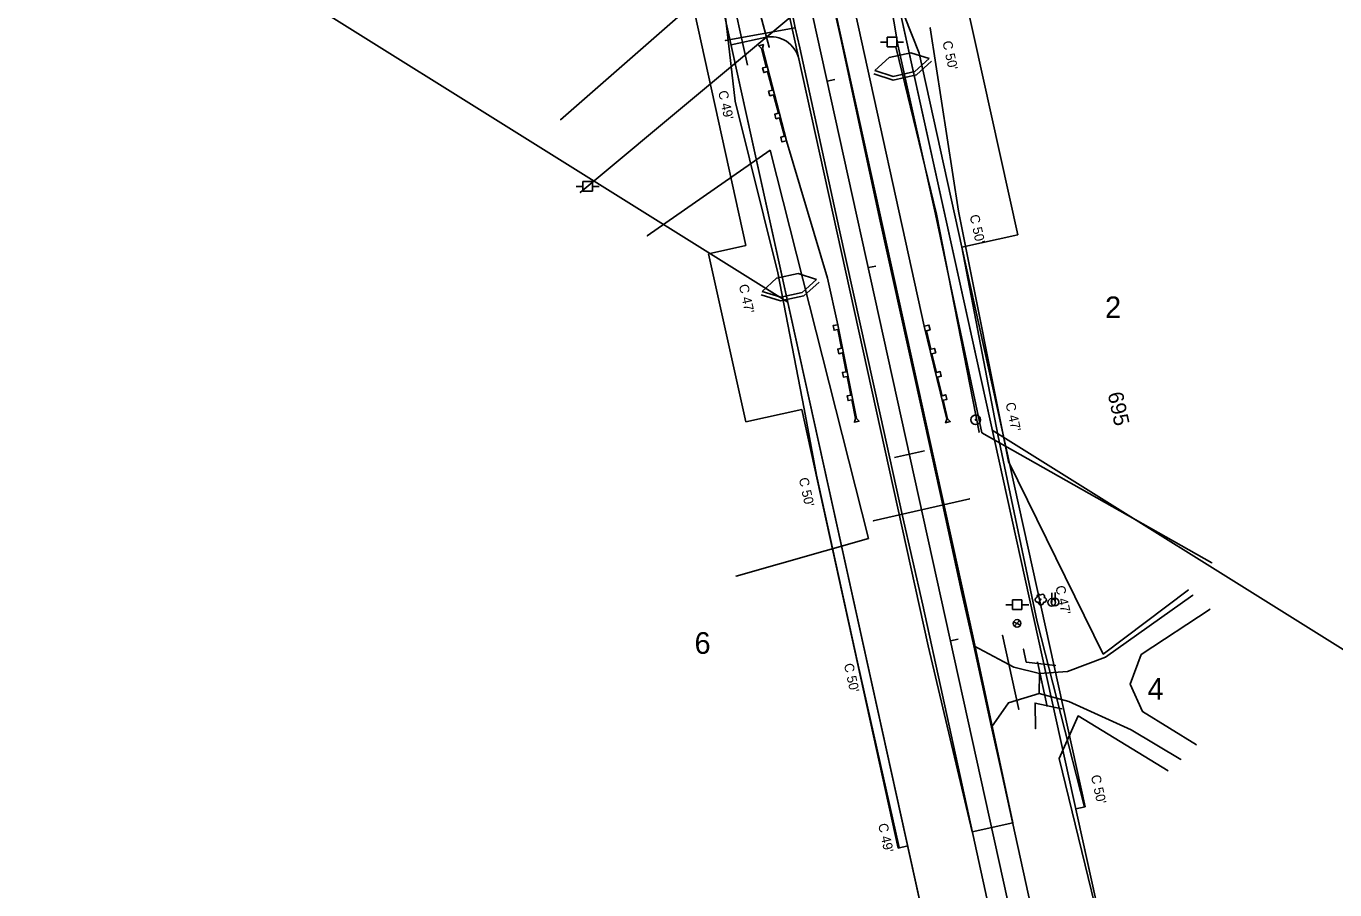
# Model space of a CAD drawing. Extents: x 2519952 to 2531965, y 848341 to 887632.
# Drawn here: x 2524001 to 2524685, y 855939 to 856391 of the extents above; entities that cross this region are included whole.
import ezdxf

# ---------------------------------------------------------------- set-up
doc = ezdxf.new("R2010")
doc.units = 0
for name, color, linetype in [('RD_EX_DR_Pipe', 7, 'Continuous'), ('RD_EX_Driveway', 7, 'Continuous'), ('RD_EX_DV_Prop', 7, 'Continuous'), ('RD_EX_DV_PropPin', 7, 'Continuous'), ('RD_EX_DV_TX_Prop', 7, 'Continuous'), ('RD_EX_Fence_Other', 7, 'Continuous'), ('RD_EX_Road', 7, 'Continuous'), ('RD_EX_RW', 7, 'Continuous'), ('RD_EX_UT', 7, 'Continuous'), ('RD_EX_VEG', 7, 'Continuous'), ('RD_HC_Cl', 7, 'Continuous'), ('RD_HC_Data_Tic', 7, 'Continuous'), ('RD_HC_TX_Sta50', 7, 'Continuous'), ('RD_PD_CstnLmt', 7, 'Continuous'), ('RD_PD_DR_ErosCtrl', 7, 'Continuous'), ('RD_PD_DR_Pipe', 7, 'Continuous'), ('RD_PD_Driveway', 7, 'Continuous'), ('RD_PD_Final_TrvlWay', 7, 'Continuous'), ('RD_PD_GR', 7, 'Continuous'), ('RD_PD_RW', 7, 'Continuous'), ('RD_PD_TX_CstnLmt', 7, 'Continuous'), ('RD_SMD_Locator', 7, 'Continuous')]:
    doc.layers.add(name, color=color, linetype=linetype)

# ---------------------------------------------------------------- blocks, each defined once
blk = doc.blocks.new('TYPET1')
at = {"layer": 'RD_PD_GR'}
blk.add_lwpolyline([(49.99, 1), (0, 0), (-0.05, 2.5), (2.45, 2.55), (2.49, 0.54), (12.49, 0.74), (12.45, 2.75), (14.95, 2.8), (14.99, 0.79), (24.99, 0.99), (24.95, 3), (27.44, 3.05), (27.48, 1.04), (37.48, 1.24), (37.44, 3.25), (39.94, 3.3), (39.98, 1.29), (49.98, 1.49), (51.69, 2.53), (51.74, 0.03)], close=True, dxfattribs=at)

msp = doc.modelspace()

# ---------------------------------------------------------------- linework, layer by layer
at = {"layer": 'RD_EX_DR_Pipe'}
for p, q in [((2524389.5, 856379.98), (2524384.42, 856398.76)), ((2524494.32, 856143.67), (2524443.84, 856132.05)), ((2524519.94, 856033.4), (2524511.48, 856072.2))]:
    msp.add_line(p, q, dxfattribs=at)
at = {"layer": 'RD_EX_Driveway'}
msp.add_line((2524403, 856390.11), (2524366.48, 856383.39), dxfattribs=at)
for points in [[(2524611.03, 856093.11), (2524565.4, 856060.65), (2524545.47, 856053.25), (2524530.84, 856052.18)], [(2524612.86, 856014.87), (2524584.68, 856032.28), (2524578.24, 856046.6), (2524584.04, 856062.1), (2524620.01, 856085.78)], [(2524505.68, 856024.14), (2524514.55, 856036.79), (2524530.6, 856041.72), (2524530.84, 856052.18), (2524517.39, 856055.54), (2524496.44, 856066.58)], [(2524604.8, 856007.24), (2524578.75, 856022.64), (2524546.19, 856037.49), (2524530.6, 856041.72)]]:
    msp.add_lwpolyline(points, dxfattribs=at)
at = {"layer": 'RD_EX_DV_Prop'}
for p, q in [((2524000.86, 856495.8), (2524399.2, 856246.47)), ((2524452.98, 856420.76), (2524614.26, 855688.31)), ((2524526.37, 855668.95), (2524365.08, 856401.4)), ((2524506.09, 856179.56), (2525126.38, 855791.3))]:
    msp.add_line(p, q, dxfattribs=at)
at = {"layer": 'RD_EX_DV_PropPin'}
for radius in [2.5, 0.25]:
    msp.add_circle((2524497.43, 856184.98), radius, dxfattribs=at)
at = {"layer": 'RD_EX_Fence_Other'}
msp.add_lwpolyline([(2524621.01, 856110.11), (2524500.71, 856178.15), (2524476.49, 856292.55), (2524456.67, 856381.23), (2524442.29, 856467.11), (2524479.44, 856498.94)], dxfattribs=at)
at = {"layer": 'RD_EX_Road'}
for p, q in [((2524426.91, 856384.56), (2524382.02, 856586.06)), ((2524403, 856390.11), (2524401.21, 856398.9)), ((2524405.38, 856379.55), (2524403, 856390.11)), ((2524426.1, 856284.93), (2524405.38, 856379.55)), ((2524447.41, 856288.87), (2524426.91, 856384.56)), ((2524447.72, 856187.02), (2524426.1, 856284.93)), ((2524468.76, 856192.64), (2524447.41, 856288.87)), ((2524459, 856135.33), (2524447.72, 856187.02)), ((2524480.23, 856140.28), (2524468.76, 856192.64)), ((2524490.08, 856095.11), (2524480.23, 856140.28)), ((2524469.8, 856087.91), (2524459, 856135.33)), ((2524496.44, 856066.58), (2524490.08, 856095.11)), ((2524490.31, 855993.66), (2524469.8, 856087.91)), ((2524505.68, 856024.14), (2524496.44, 856066.58)), ((2524511.16, 855999.87), (2524505.68, 856024.14)), ((2524533.79, 855896.27), (2524511.16, 855999.87)), ((2524512.85, 855891), (2524490.31, 855993.66))]:
    msp.add_line(p, q, dxfattribs=at)
at = {"layer": 'RD_EX_RW'}
for points in [[(2524445.65, 856419.14), (2524452.98, 856420.76), (2524614.26, 855688.31), (2524606.94, 855686.69)], [(2524372.41, 856403.02), (2524365.08, 856401.4), (2524526.37, 855668.95), (2524533.69, 855670.56)]]:
    msp.add_lwpolyline(points, dxfattribs=at)
at = {"layer": 'RD_EX_UT'}
for p, q in [((2524604.06, 856565.85), (2524290.63, 856303.9)), ((2524447.69, 856382.67), (2524451.16, 856382.67)), ((2524456.12, 856385.23), (2524451.12, 856385.23)), ((2524451.12, 856385.23), (2524451.12, 856380.23)), ((2524451.12, 856380.23), (2524456.12, 856380.23)), ((2524456.05, 856382.67), (2524459.69, 856382.67)), ((2524456.12, 856380.23), (2524456.12, 856385.23)), ((2524288.52, 856307.06), (2524291.99, 856307.06)), ((2524296.96, 856309.62), (2524291.96, 856309.62)), ((2524291.96, 856309.62), (2524291.96, 856304.62)), ((2524291.96, 856304.62), (2524296.96, 856304.62)), ((2524296.88, 856307.06), (2524300.52, 856307.06)), ((2524296.96, 856304.62), (2524296.96, 856309.62)), ((2524537.2, 856089.37), (2524537.2, 856094.37)), ((2524538.91, 856089.55), (2524538.91, 856094.55)), ((2524513.21, 856088.1), (2524516.68, 856088.1)), ((2524521.64, 856090.66), (2524516.64, 856090.66)), ((2524516.64, 856090.66), (2524516.64, 856085.66)), ((2524516.64, 856085.66), (2524521.64, 856085.66)), ((2524521.57, 856088.1), (2524525.21, 856088.1)), ((2524521.64, 856085.66), (2524521.64, 856090.66)), ((2524517.24, 856079.26), (2524520.87, 856077.54)), ((2524517.72, 856076.96), (2524520.38, 856079.86))]:
    msp.add_line(p, q, dxfattribs=at)
for centre in [(2524537.2, 856089.37), (2524538.91, 856089.55), (2524519.07, 856078.42)]:
    msp.add_circle(centre, 2, dxfattribs=at)
at = {"layer": 'RD_EX_VEG'}
for points in [[(2524280.31, 856341.99), (2524372.33, 856422.74), (2524324.66, 856676.58), (2524252.03, 856970.65), (2524249.14, 857000.39)], [(2524608.7, 856095.9), (2524564.13, 856062.34), (2524514.63, 856163.07), (2524488.37, 856294.19), (2524473.69, 856390.1)], [(2524499.23, 856178.48), (2524476.98, 856292.62), (2524455.76, 856379.46)], [(2524372.09, 856103.2), (2524441.33, 856122.84), (2524389.94, 856326.05), (2524325.67, 856281.21)], [(2524539.18, 856056.3), (2524523.91, 856058.14), (2524522.48, 856064.96)], [(2524528.76, 856023.28), (2524528.48, 856036.71), (2524542.53, 856033.69)], [(2524667.01, 855759.85), (2524612.86, 855704.45), (2524590.12, 855806.52), (2524541.15, 856007.78), (2524550.97, 856030.02), (2524598.06, 856001.27)]]:
    msp.add_lwpolyline(points, dxfattribs=at)
msp.add_circle((2524531.35, 856090.95), 0.25, dxfattribs=at)
for centre, radius, start, end in [((2524529.79, 856090.8), 1.26, 96.45179, 294.73401), ((2524530.63, 856092.5), 1.08, 34.97629, 204.75602), ((2524532.4, 856092.66), 0.995, 308.76261, 152.04674), ((2524533.19, 856090.68), 1.22, 256.56668, 98.10463), ((2524531.6, 856089.36), 1.32, 166.88266, 5.75893)]:
    msp.add_arc(centre, radius, start, end, dxfattribs=at)
at = {"layer": 'RD_HC_Cl'}
msp.add_line((2524121.25, 857717.97), (2524677.84, 855190.33), dxfattribs=at)
at = {"layer": 'RD_HC_Data_Tic'}
for p, q in [((2524419.78, 856362.25), (2524423.69, 856363.11)), ((2524441.29, 856264.59), (2524445.19, 856265.45)), ((2524462.79, 856166.93), (2524454.98, 856165.21)), ((2524462.79, 856166.93), (2524470.6, 856168.65)), ((2524484.3, 856069.27), (2524488.2, 856070.13)), ((2524505.8, 855971.61), (2524509.71, 855972.47))]:
    msp.add_line(p, q, dxfattribs=at)
at = {"layer": 'RD_PD_CstnLmt'}
for p, q in [((2524432.13, 856467.36), (2524467.82, 856376.88)), ((2524360.21, 856451.53), (2524371.62, 856351.64)), ((2524467.82, 856376.88), (2524490.18, 856275.35)), ((2524371.62, 856351.64), (2524393.98, 856261.9)), ((2524490.18, 856275.35), (2524508.94, 856177.09)), ((2524407.71, 856190.64), (2524393.98, 856261.9)), ((2524407.71, 856190.64), (2524414.15, 856155.95)), ((2524508.94, 856177.09), (2524529.56, 856079.23)), ((2524414.15, 856155.95), (2524435.62, 856058.09)), ((2524529.56, 856079.23), (2524554.35, 855982.3)), ((2524435.62, 856058.09), (2524457.42, 855961.05))]:
    msp.add_line(p, q, dxfattribs=at)
at = {"layer": 'RD_PD_DR_ErosCtrl'}
for p, q in [((2524444.69, 856367.73), (2524452.16, 856374.58)), ((2524452.16, 856374.58), (2524463.46, 856377.07)), ((2524463.46, 856377.07), (2524473.13, 856374.02)), ((2524473.13, 856374.02), (2524465.65, 856367.18)), ((2524466.54, 856365.45), (2524474.39, 856372.64)), ((2524444.12, 856365.94), (2524454.27, 856362.74)), ((2524454.35, 856364.68), (2524444.69, 856367.73)), ((2524454.27, 856362.74), (2524466.54, 856365.45)), ((2524465.65, 856367.18), (2524454.35, 856364.68)), ((2524385.79, 856252.19), (2524393.27, 856259.03)), ((2524393.27, 856259.03), (2524404.57, 856261.52)), ((2524404.57, 856261.52), (2524414.23, 856258.45)), ((2524414.23, 856258.45), (2524406.75, 856251.61)), ((2524407.64, 856249.89), (2524415.5, 856257.07)), ((2524385.22, 856250.4), (2524395.37, 856247.19)), ((2524395.45, 856249.13), (2524385.79, 856252.19)), ((2524395.37, 856247.19), (2524407.64, 856249.89)), ((2524406.75, 856251.61), (2524395.45, 856249.13))]:
    msp.add_line(p, q, dxfattribs=at)
at = {"layer": 'RD_PD_DR_Pipe'}
for p, q in [((2524378.13, 856370.54), (2524370.39, 856405.7)), ((2524534.86, 856034.84), (2524529.69, 856058.28))]:
    msp.add_line(p, q, dxfattribs=at)
at = {"layer": 'RD_PD_Driveway'}
msp.add_line((2524387.11, 856385.06), (2524369.53, 856381.19), dxfattribs=at)
msp.add_arc((2524390.34, 856370.41), 15, 12.41848, 102.41848, dxfattribs=at)
at = {"layer": 'RD_PD_Final_TrvlWay'}
for p, q in [((2524221.83, 857317.02), (2524496.02, 856071.85)), ((2524198.39, 857311.86), (2524472.58, 856066.69)), ((2524496.02, 856071.85), (2524516.8, 855974.03)), ((2524472.58, 856066.69), (2524495.65, 855969.37)), ((2524516.8, 855974.03), (2524495.65, 855969.37))]:
    msp.add_line(p, q, dxfattribs=at)
at = {"layer": 'RD_PD_GR'}
for p, q in [((2524311.97, 856954.16), (2524470.57, 856233.92)), ((2524419.96, 856259.14), (2524398.55, 856331.03)), ((2524425.34, 856234.73), (2524419.96, 856259.14))]:
    msp.add_line(p, q, dxfattribs=at)
at = {"layer": 'RD_PD_RW'}
for p, q in [((2524242.91, 856886.48), (2524377.31, 856276.1)), ((2524487.16, 856428.28), (2524519.41, 856281.79)), ((2524357.78, 856271.8), (2524377.14, 856183.9)), ((2524554.63, 855982.36), (2524549.75, 855981.28)), ((2524456.97, 855960.85), (2524461.86, 855961.93))]:
    msp.add_line(p, q, dxfattribs=at)
for points in [[(2524377.31, 856276.1), (2524357.78, 856271.8)], [(2524519.41, 856281.79), (2524490.12, 856275.34)], [(2524490.12, 856275.34), (2524554.63, 855982.36)], [(2524406.44, 856190.36), (2524377.14, 856183.9)], [(2524406.44, 856190.36), (2524456.97, 855960.85)]]:
    msp.add_lwpolyline(points, dxfattribs=at)
at = {"layer": 'RD_SMD_Locator'}
for centre in [(2524403, 856390.11), (2524403, 856390.11), (2524473.69, 856390.1), (2524366.48, 856383.39), (2524389.5, 856379.98), (2524405.38, 856379.55), (2524426.91, 856384.56), (2524455.76, 856379.46), (2524456.67, 856381.23), (2524280.31, 856341.99), (2524389.94, 856326.05), (2524290.63, 856303.9), (2524476.49, 856292.55), (2524476.98, 856292.62), (2524488.37, 856294.19), (2524426.1, 856284.93), (2524447.41, 856288.87), (2524325.67, 856281.21), (2524447.72, 856187.02), (2524468.76, 856192.64), (2524499.23, 856178.48), (2524500.71, 856178.15), (2524514.63, 856163.07), (2524480.23, 856140.28), (2524494.32, 856143.67), (2524459, 856135.33), (2524443.84, 856132.05), (2524441.33, 856122.84), (2524621.01, 856110.11), (2524372.09, 856103.2), (2524490.08, 856095.11), (2524608.7, 856095.9), (2524611.03, 856093.11), (2524469.8, 856087.91), (2524620.01, 856085.78), (2524511.48, 856072.2), (2524496.44, 856066.58), (2524496.44, 856066.58), (2524522.48, 856064.96), (2524523.91, 856058.14), (2524564.13, 856062.34), (2524565.4, 856060.65), (2524584.04, 856062.1), (2524517.39, 856055.54), (2524530.84, 856052.18), (2524530.84, 856052.18), (2524539.18, 856056.3), (2524545.47, 856053.25), (2524578.24, 856046.6), (2524514.55, 856036.79), (2524528.48, 856036.71), (2524530.6, 856041.72), (2524530.6, 856041.72), (2524546.19, 856037.49), (2524519.94, 856033.4), (2524542.53, 856033.69), (2524550.97, 856030.02), (2524584.68, 856032.28), (2524505.68, 856024.14), (2524505.68, 856024.14), (2524528.76, 856023.28), (2524578.75, 856022.64), (2524612.86, 856014.87), (2524541.15, 856007.78), (2524604.8, 856007.24), (2524511.16, 855999.87), (2524598.06, 856001.27), (2524490.31, 855993.66)]:
    msp.add_circle(centre, 0.001, dxfattribs=at)

# ---------------------------------------------------------------- block references
at = {"layer": 'RD_PD_GR'}
for p, rotation in [((2524398.55, 856331.03), 103.56313888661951), ((2524470.57, 856233.92), -77.58147915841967)]:
    msp.add_blockref('TYPET1', p, dxfattribs=dict(at, rotation=rotation))
at = {"layer": 'RD_PD_GR', "yscale": -1.0000000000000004, "rotation": -77.58154352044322}
msp.add_blockref('TYPET1', (2524425.34, 856234.73), dxfattribs=at)

# ---------------------------------------------------------------- texts
at = {"layer": 'RD_EX_DV_TX_Prop'}
for s, p in [('2', (2524565.09, 856238.17)), ('6', (2524350.39, 856062.49)), ('4', (2524587.29, 856038.43))]:
    msp.add_text(s, height=11.32, dxfattribs=at).set_placement(p)
at = {"layer": 'RD_HC_TX_Sta50'}
msp.add_text('695', height=8, rotation=282.41848, dxfattribs=at).set_placement((2524566.39, 856198.65))
at = {"layer": 'RD_PD_CstnLmt'}
for s, p in [("C 49'", (2524362.69, 856356.72)), ("C 47'", (2524373.54, 856255.35)), ("C 50'", (2524404.9, 856154.18)), ("C 50'", (2524428.47, 856056.97)), ("C 49'", (2524446.34, 855973.21))]:
    msp.add_text(s, height=5, rotation=282.41848, dxfattribs=at).set_placement(p)
at = {"layer": 'RD_PD_TX_CstnLmt'}
for s, p in [("C 50'", (2524479.99, 856382.75)), ("C 50'", (2524494.23, 856291.81)), ("C 47'", (2524512.99, 856193.54)), ("C 47'", (2524539.06, 856097.64)), ("C 50'", (2524557.64, 855998.58))]:
    msp.add_text(s, height=5, rotation=282.41848, dxfattribs=at).set_placement(p)

doc.saveas('drawing.dxf')
